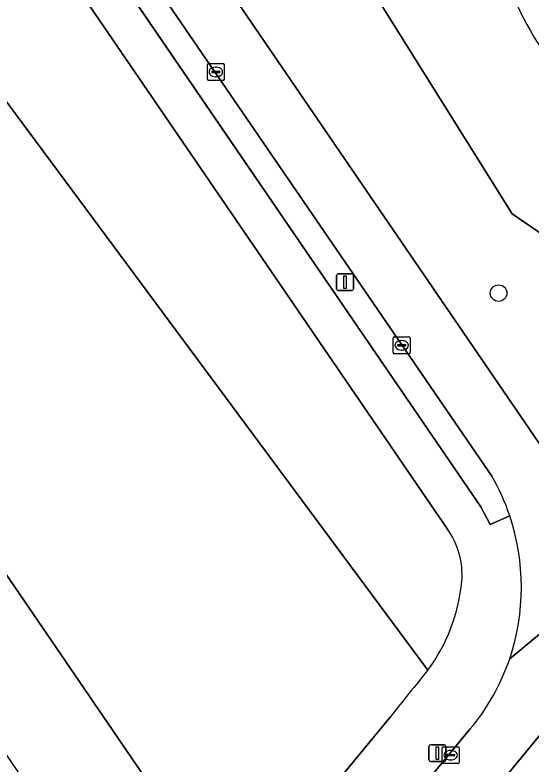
# Model space of a CAD drawing. Extents: x 155275 to 156265, y 382654 to 383635.
# Drawn here: x 155670.86 to 155701.32, y 383140.81 to 383185.04 of the extents above; entities that cross this region are included whole.
import ezdxf

# ---------------------------------------------------------------- set-up
doc = ezdxf.new("R2010")
doc.units = 0
for name, color, linetype in [('IMGEO_Berm_groen', 7, 'Continuous'), ('IMGEO_Boom', 7, 'Continuous'), ('IMGEO_Fietspad_gesloten', 7, 'Continuous'), ('IMGEO_Gemengd_bos', 7, 'Continuous'), ('IMGEO_Groenvoorziening', 7, 'Continuous'), ('IMGEO_Haag', 7, 'Continuous'), ('IMGEO_Kolk', 7, 'Continuous'), ('IMGEO_Lichtmast', 7, 'Continuous'), ('IMGEO_Rijbaan_lokaal_gesloten', 7, 'Continuous'), ('IMGEO_Voetpad_open', 7, 'Continuous')]:
    doc.layers.add(name, color=color, linetype=linetype)

msp = doc.modelspace()

# ---------------------------------------------------------------- linework, layer by layer
at = {"layer": 'IMGEO_Berm_groen'}
msp.add_lwpolyline([(155644.459, 383064.506), (155661.118, 383084.828), (155693.747, 383124.076), (155702.643, 383134.878), (155706.581, 383139.306), (155703.21, 383144.19), (155580.772, 382995.445), (155576.965, 382990.82)], dxfattribs=at)
at = {"layer": 'IMGEO_Boom'}
msp.add_circle((155699.403, 383168.617), 0.489, dxfattribs=at)
at = {"layer": 'IMGEO_Fietspad_gesloten'}
msp.add_arc((155719.407, 383194.478), 20.88, 201.2596, 234.7186, dxfattribs=at)
at = {"layer": 'IMGEO_Gemengd_bos'}
msp.add_lwpolyline([(155638.354, 383264.775), (155639.197, 383263.636), (155646.696, 383257.021), (155654.699, 383254.352), (155656.556, 383235.653), (155660.593, 383231.109), (155668.02, 383227.503), (155671.061, 383217.227), (155677.612, 383213.971), (155684.929, 383206.792), (155680.581, 383201.856), (155690.881, 383188.232), (155700.213, 383173.291), (155708, 383167.974), (155712.849, 383162.916), (155715.835, 383169.166), (155716.917, 383171.91)], dxfattribs=at)
msp.add_arc((155719.407, 383194.478), 20.88, 201.2596, 234.7186, dxfattribs=at)
at = {"layer": 'IMGEO_Groenvoorziening'}
for points in [[(155712.849, 383162.916), (155708, 383167.974), (155700.213, 383173.291), (155690.881, 383188.232), (155680.581, 383201.856), (155684.929, 383206.792), (155677.612, 383213.971), (155671.061, 383217.227), (155668.02, 383227.503), (155660.593, 383231.109), (155656.556, 383235.653), (155654.699, 383254.352), (155646.696, 383257.021), (155639.197, 383263.636), (155638.354, 383264.775)], [(155634.953, 383262.987), (155633.988, 383262.853), (155632.89, 383262.908), (155632.326, 383262.839), (155631.606, 383262.467), (155632.286, 383261.472), (155635.169, 383257.252), (155673.892, 383200.579), (155675.129, 383198.768), (155704.368, 383155.976), (155709.386, 383160.082)], [(155671.401, 383191.251), (155666.8, 383187.497), (155669.896, 383183.803), (155668.38, 383182.559), (155695.234, 383146.354)], [(155696.383, 383154.679), (155671.401, 383191.251)], [(155676.345, 383190.914), (155675.132, 383189.979), (155698.35, 383155.99), (155698.899, 383154.951), (155700.063, 383155.458)], [(155698.997, 383157.808), (155676.345, 383190.914)], [(155668.38, 383182.559), (155660.42, 383176.031), (155657.389, 383179.769), (155657.388, 383179.771), (155653.519, 383176.619), (155683.763, 383132.347), (155693.01, 383143.571)], [(155695.234, 383146.354), (155668.38, 383182.559)]]:
    msp.add_lwpolyline(points, dxfattribs=at)
for centre, radius, start, end in [((155688.039, 383151.421), 12.684, 18.5614, 30.2383), ((155692.593, 383151.978), 4.654, 355.2858, 35.4727), ((155686.778, 383152.577), 10.499, 323.6511, 354.6391), ((155784.854, 383072.455), 116.158, 140.49169, 142.24898)]:
    msp.add_arc(centre, radius, start, end, dxfattribs=at)
at = {"layer": 'IMGEO_Haag'}
for points in [[(155674.425, 383193.719), (155673.239, 383192.751), (155698.35, 383155.99), (155698.899, 383154.951), (155700.063, 383155.458)], [(155698.997, 383157.808), (155674.425, 383193.719)]]:
    msp.add_lwpolyline(points, dxfattribs=at)
msp.add_arc((155688.039, 383151.421), 12.684, 18.5614, 30.2383, dxfattribs=at)
at = {"layer": 'IMGEO_Kolk'}
for p, q in [((155682.212, 383181.254), (155682.212, 383182.106)), ((155682.287, 383182.18), (155683.139, 383182.18)), ((155682.7, 383181.96), (155682.725, 383181.96)), ((155683.213, 383182.106), (155683.213, 383181.254)), ((155682.471, 383181.674), (155682.471, 383181.686)), ((155682.909, 383181.637), (155682.511, 383181.637)), ((155682.514, 383181.723), (155682.912, 383181.723)), ((155682.955, 383181.686), (155682.955, 383181.674)), ((155683.139, 383181.18), (155682.287, 383181.18)), ((155682.723, 383181.4), (155682.698, 383181.4)), ((155693.255, 383166.037), (155694.107, 383166.037)), ((155693.18, 383165.111), (155693.18, 383165.963)), ((155693.482, 383165.58), (155693.88, 383165.58)), ((155693.668, 383165.817), (155693.693, 383165.817)), ((155694.181, 383165.963), (155694.181, 383165.111)), ((155693.439, 383165.531), (155693.439, 383165.543)), ((155693.877, 383165.494), (155693.479, 383165.494)), ((155693.691, 383165.257), (155693.666, 383165.257)), ((155693.923, 383165.543), (155693.923, 383165.531)), ((155694.107, 383165.037), (155693.255, 383165.037)), ((155696.076, 383140.902), (155696.076, 383141.754)), ((155696.151, 383141.828), (155697.003, 383141.828)), ((155697.077, 383141.754), (155697.077, 383140.902)), ((155696.335, 383141.322), (155696.335, 383141.334)), ((155696.773, 383141.285), (155696.375, 383141.285)), ((155696.378, 383141.371), (155696.776, 383141.371)), ((155696.564, 383141.608), (155696.589, 383141.608)), ((155696.819, 383141.334), (155696.819, 383141.322)), ((155697.003, 383140.828), (155696.151, 383140.828)), ((155696.587, 383141.048), (155696.562, 383141.048))]:
    msp.add_line(p, q, dxfattribs=at)
for points in [[(155682.212, 383181.254), (155682.212, 383182.106)], [(155682.287, 383182.18), (155683.139, 383182.18)], [(155683.213, 383182.106), (155683.213, 383181.254)], [(155683.139, 383181.18), (155682.287, 383181.18)], [(155693.255, 383166.037), (155694.107, 383166.037)], [(155693.18, 383165.111), (155693.18, 383165.963)], [(155694.181, 383165.963), (155694.181, 383165.111)], [(155694.107, 383165.037), (155693.255, 383165.037)], [(155696.076, 383140.902), (155696.076, 383141.754)], [(155696.151, 383141.828), (155697.003, 383141.828)], [(155697.077, 383141.754), (155697.077, 383140.902)], [(155697.003, 383140.828), (155696.151, 383140.828)]]:
    msp.add_lwpolyline(points, dxfattribs=at)
for centre, radius, start, end in [((155682.289, 383182.104), 0.0765, 91.552, 178.448), ((155682.289, 383182.104), 0.0765, 91.552, 178.448), ((155683.137, 383182.104), 0.0765, 1.552, 88.448), ((155683.137, 383182.104), 0.0765, 1.552, 88.448), ((155682.511, 383181.683), 0.0403, 85.8775, 175.7526), ((155682.508, 383181.673), 0.0366, 178.938, 274.7102), ((155682.912, 383181.68), 0.043, 264.8664, 352.4533), ((155682.916, 383181.685), 0.0386, 1.7309, 96.639), ((155682.289, 383181.256), 0.0765, 181.552, 268.448), ((155682.289, 383181.256), 0.0765, 181.552, 268.448), ((155683.137, 383181.256), 0.0765, 271.552, 358.448), ((155683.137, 383181.256), 0.0765, 271.552, 358.448), ((155693.257, 383165.961), 0.0765, 91.552, 178.448), ((155693.257, 383165.961), 0.0765, 91.552, 178.448), ((155694.105, 383165.961), 0.0765, 1.552, 88.448), ((155694.105, 383165.961), 0.0765, 1.552, 88.448), ((155693.479, 383165.54), 0.0403, 85.8775, 175.7526), ((155693.884, 383165.542), 0.0386, 1.7309, 96.639), ((155693.476, 383165.53), 0.0366, 178.938, 274.7102), ((155693.88, 383165.537), 0.043, 264.8664, 352.4533), ((155693.257, 383165.113), 0.0765, 181.552, 268.448), ((155693.257, 383165.113), 0.0765, 181.552, 268.448), ((155694.105, 383165.113), 0.0765, 271.552, 358.448), ((155694.105, 383165.113), 0.0765, 271.552, 358.448), ((155696.153, 383141.752), 0.0765, 91.552, 178.448), ((155696.153, 383141.752), 0.0765, 91.552, 178.448), ((155697.001, 383141.752), 0.0765, 1.552, 88.448), ((155697.001, 383141.752), 0.0765, 1.552, 88.448), ((155696.375, 383141.331), 0.0403, 85.8775, 175.7526), ((155696.372, 383141.321), 0.0366, 178.938, 274.7102), ((155696.776, 383141.328), 0.043, 264.8664, 352.4533), ((155696.78, 383141.333), 0.0386, 1.7309, 96.639), ((155696.153, 383140.904), 0.0765, 181.552, 268.448), ((155696.153, 383140.904), 0.0765, 181.552, 268.448), ((155697.001, 383140.904), 0.0765, 271.552, 358.448), ((155697.001, 383140.904), 0.0765, 271.552, 358.448)]:
    msp.add_arc(centre, radius, start, end, dxfattribs=at)
for centre, major_axis, ratio, start_param, end_param in [((155682.699, 383181.68), (-0.387, 0.002), 0.722429, 4.712389, 7.853982), ((155682.724, 383181.68), (-0.39, 0.002), 0.717154, 1.570796, 4.712389), ((155693.667, 383165.537), (-0.387, 0.002), 0.722429, 4.712389, 7.853982), ((155693.692, 383165.537), (-0.39, 0.002), 0.717154, 1.570796, 4.712389), ((155696.563, 383141.328), (-0.387, 0.002), 0.722429, 4.712389, 7.853982), ((155696.588, 383141.328), (-0.39, 0.002), 0.717154, 1.570796, 4.712389)]:
    msp.add_ellipse(centre, major_axis=major_axis, ratio=ratio, start_param=start_param, end_param=end_param, dxfattribs=at)
at = {"layer": 'IMGEO_Lichtmast'}
for p, q in [((155689.838, 383168.866), (155689.838, 383169.666)), ((155689.838, 383169.666), (155689.838, 383168.866)), ((155689.938, 383169.766), (155690.728, 383169.766)), ((155690.728, 383169.766), (155689.938, 383169.766)), ((155690.828, 383169.666), (155690.828, 383168.866)), ((155690.828, 383168.866), (155690.828, 383169.666)), ((155690.728, 383168.766), (155689.938, 383168.766)), ((155689.938, 383168.766), (155690.728, 383168.766)), ((155695.293, 383141.047), (155695.293, 383141.847)), ((155695.293, 383141.847), (155695.293, 383141.047)), ((155695.393, 383141.947), (155696.183, 383141.947)), ((155696.183, 383141.947), (155695.393, 383141.947)), ((155696.283, 383141.847), (155696.283, 383141.047)), ((155696.283, 383141.047), (155696.283, 383141.847)), ((155696.183, 383140.947), (155695.393, 383140.947)), ((155695.393, 383140.947), (155696.183, 383140.947))]:
    msp.add_line(p, q, dxfattribs=at)
for points in [[(155690.258, 383169.641), (155690.408, 383169.641), (155690.408, 383168.891), (155690.258, 383168.891), (155690.258, 383169.641)], [(155695.713, 383141.822), (155695.863, 383141.822), (155695.863, 383141.072), (155695.713, 383141.072), (155695.713, 383141.822)]]:
    msp.add_lwpolyline(points, dxfattribs=at)
for centre, start, end in [((155689.938, 383169.666), 90, 180), ((155689.938, 383169.666), 90, 180), ((155690.728, 383169.666), 0, 90), ((155690.728, 383169.666), 360, 90), ((155689.938, 383168.866), 180, 270), ((155689.938, 383168.866), 180, 270), ((155690.728, 383168.866), 270, 0), ((155690.728, 383168.866), 270, 0), ((155695.393, 383141.847), 90, 180), ((155695.393, 383141.847), 90, 180), ((155696.183, 383141.847), 0, 90), ((155696.183, 383141.847), 360, 90), ((155695.393, 383141.047), 180, 270), ((155695.393, 383141.047), 180, 270), ((155696.183, 383141.047), 270, 0), ((155696.183, 383141.047), 270, 0)]:
    msp.add_arc(centre, 0.1, start, end, dxfattribs=at)
at = {"layer": 'IMGEO_Rijbaan_lokaal_gesloten'}
for points in [[(155675.129, 383198.768), (155673.892, 383200.579), (155635.169, 383257.252), (155632.271, 383255.325), (155670.058, 383200.101), (155671.161, 383198.489), (155674.425, 383193.719), (155676.345, 383190.914), (155698.997, 383157.808)], [(155705.009, 383155.038), (155704.368, 383155.976), (155675.129, 383198.768)], [(155710.104, 383155.436), (155709.264, 383154.677), (155709.21, 383154.632), (155700.058, 383147.027)], [(155700.058, 383147.027), (155709.21, 383154.632)], [(155697.712, 383142.856), (155696.967, 383141.972), (155641.768, 383074.955), (155637.979, 383070.355), (155630.017, 383060.689), (155626.23, 383056.091), (155578.114, 382997.717), (155580.772, 382995.445), (155703.21, 383144.19)]]:
    msp.add_lwpolyline(points, dxfattribs=at)
for centre, radius, start, end in [((155688.039, 383151.421), 12.684, 18.5614, 30.2383), ((155687.442, 383151.25), 13.304, 341.4935, 18.4385), ((155687.826, 383151.162), 12.912, 319.9648, 341.3236)]:
    msp.add_arc(centre, radius, start, end, dxfattribs=at)
at = {"layer": 'IMGEO_Voetpad_open'}
for points in [[(155700.063, 383155.458), (155698.899, 383154.951), (155698.35, 383155.99), (155675.132, 383189.979), (155676.345, 383190.914), (155674.425, 383193.719), (155673.239, 383192.751), (155671.401, 383191.251), (155696.383, 383154.679)], [(155693.01, 383143.571), (155683.763, 383132.347)], [(155626.23, 383056.091), (155630.017, 383060.689), (155637.979, 383070.355), (155641.768, 383074.955), (155696.967, 383141.972), (155697.712, 383142.856)]]:
    msp.add_lwpolyline(points, dxfattribs=at)
msp.add_lwpolyline([(155653.519, 383176.619), (155648.848, 383172.815), (155677.255, 383131.208), (155677.189, 383131.16), (155679.737, 383127.472), (155683.763, 383132.347)], close=True, dxfattribs=at)
for centre, radius, start, end in [((155687.442, 383151.25), 13.304, 341.4935, 18.4385), ((155692.593, 383151.978), 4.654, 355.2858, 35.4727), ((155686.778, 383152.577), 10.499, 323.6511, 354.6391), ((155687.826, 383151.162), 12.912, 319.9648, 341.3236), ((155784.854, 383072.455), 116.158, 140.49169, 142.24898)]:
    msp.add_arc(centre, radius, start, end, dxfattribs=at)

doc.saveas('drawing.dxf')
